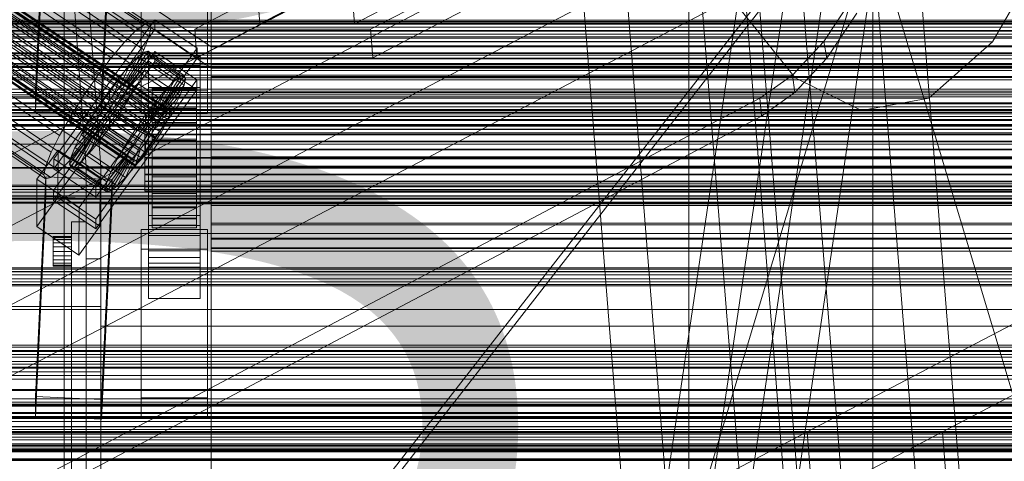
# Model space of a CAD drawing. Header units: millimetres. Extents: x -4738 to 65662, y -68080 to 6847.
# Tile 270 of 656: x -182 to 86, y -33845 to -33725. Entities that reach past the tile are written whole.
import ezdxf

# ---------------------------------------------------------------- set-up
doc = ezdxf.new("R2010")
doc.units = ezdxf.units.MM
for name, color, linetype, lineweight in [('COTAS_O', 1, 'Continuous', 0), ('COTAS_P', 1, 'Continuous', 0), ('frontal_briquetadora', 7, 'Continuous', 0), ('frontal_C01', 7, 'Continuous', 0), ('frontal_C02', 7, 'Continuous', 0), ('frontal_C03', 7, 'Continuous', 0), ('frontal_C10', 7, 'Continuous', 0), ('frontal_dosificador', 7, 'Continuous', 0), ('frontal_mezcladora', 7, 'Continuous', 0), ('frontal_secador', 7, 'Continuous', 0)]:
    doc.layers.add(name, color=color, linetype=linetype, lineweight=lineweight)
doc.dimstyles.new('R19_100', dxfattribs={"dimtxt": 250, "dimasz": 150, "dimexe": 150, "dimexo": 80, "dimgap": 100, "dimtad": 1, "dimtih": 1, "dimtoh": 1, "dimdsep": 46, "dimcen": 0.09, "dimadec": 0, "dimazin": 0, "dimtfac": 1, "dimtdec": 4, "dimtofl": 0, "dimtmove": 0, "dimatfit": 3, "dimfxl": 1, "dimtolj": 1, "dimtzin": 0, "dimarcsym": 0})

# ---------------------------------------------------------------- blocks, each defined once
blk = doc.blocks.new('DIM_R30_48')
at = {"layer": 'COTAS_O'}
for p, q in [((-1725, -33700), (-1575, -33655)), ((1725, -33700), (1575, -33655)), ((-1725, -34400), (-1725, -33700)), ((-1725, -33700), (1725, -33700)), ((-1725, -33700), (-1575, -33745)), ((1725, -33700), (1575, -33745)), ((1725, -34400), (1725, -33700))]:
    blk.add_line(p, q, dxfattribs=at)
blk.add_text('3450 O', height=250, dxfattribs=at).set_placement((0, -33600))
blk = doc.blocks.new('DIM_R30_49')
at = {"layer": 'COTAS_P'}
for p, q in [((-150, -32300), (550, -32300)), ((550, -32300), (505, -32450)), ((550, -34900), (550, -32300)), ((550, -32300), (595, -32450)), ((550, -34900), (505, -34750)), ((550, -34900), (595, -34750)), ((-150, -34900), (550, -34900))]:
    blk.add_line(p, q, dxfattribs=at)
blk.add_text('2600 P', height=250, rotation=90, dxfattribs=at).set_placement((450, -33600))
blk = doc.blocks.new('DIM_R30_51')
at = {"layer": 'COTAS_O'}
for p, q in [((-650, -33700), (50, -33700)), ((50, -33700), (5, -33850)), ((50, -34900), (50, -33700)), ((50, -33700), (95, -33850)), ((50, -34900), (5, -34750)), ((50, -34900), (95, -34750)), ((-650, -34900), (50, -34900))]:
    blk.add_line(p, q, dxfattribs=at)
blk.add_text('1200 O', height=250, rotation=90, dxfattribs=at).set_placement((-50, -34300))

msp = doc.modelspace()

# ---------------------------------------------------------------- linework, layer by layer
at = {"layer": 'frontal_briquetadora'}
for p, q in [((-164, -33765), (-171, -33670)), ((-160, -33765), (-167, -33670)), ((-164, -33765), (-160, -33765)), ((-164, -33920), (-164, -33765)), ((-164, -33790), (-164, -33765)), ((200, -33765), (-160, -33765)), ((-160, -33920), (-160, -33765)), ((-160, -33790), (-160, -33765)), ((200, -33775.055), (-160, -33775.055)), ((-160, -33775.055), (-160, -33778.229)), ((-160, -33777.753), (-160, -33775.055)), ((-160, -33781.33), (-160, -33775.701)), ((-160, -33775.701), (-160, -33775.882)), ((-160, -33775.882), (-160, -33781.854)), ((-160, -33786.061), (-160, -33777.753)), ((-168, -33780), (-164, -33780)), ((-168, -33875), (-168, -33780)), ((-164, -33875), (-164, -33780)), ((-160, -33778.229), (-160, -33786.965)), ((-160, -33792.217), (-160, -33781.33)), ((-160, -33781.854), (-160, -33793.034)), ((-173, -33784.196), (-173, -33784)), ((-173, -33784), (-168, -33784)), ((-173, -33784.764), (-173, -33784.196)), ((-173, -33784.196), (-168, -33784.196)), ((-173, -33785.649), (-173, -33784.764)), ((-173, -33784.764), (-168, -33784.764)), ((-173, -33786.764), (-173, -33785.649)), ((-173, -33785.649), (-168, -33785.649)), ((-168, -33784.196), (-168, -33784)), ((-168, -33784.764), (-168, -33784.196)), ((-168, -33785.649), (-168, -33784.764)), ((-168, -33786.764), (-168, -33785.649)), ((-173, -33788), (-173, -33786.764)), ((-173, -33786.764), (-168, -33786.764)), ((-173, -33789.236), (-173, -33788)), ((-168, -33788), (-173, -33788)), ((-168, -33788), (-168, -33786.764)), ((-168, -33788), (-168, -33789.236)), ((-160, -33799.164), (-160, -33786.061)), ((-160, -33786.965), (-160, -33800.407)), ((-173, -33789.236), (-173, -33790.351)), ((-173, -33789.236), (-168, -33789.236)), ((-173, -33790.351), (-173, -33791.236)), ((-173, -33790.351), (-168, -33790.351)), ((-168, -33789.236), (-168, -33790.351)), ((-168, -33790.351), (-168, -33791.236)), ((-164, -33790), (-160, -33790)), ((-173, -33791.236), (-173, -33791.804)), ((-173, -33791.236), (-168, -33791.236)), ((-173, -33791.804), (-173, -33792)), ((-173, -33791.804), (-168, -33791.804)), ((-173, -33792), (-168, -33792)), ((-168, -33791.236), (-168, -33791.804)), ((-168, -33791.804), (-168, -33792)), ((-160, -33807.297), (-160, -33792.217)), ((-160, -33793.034), (-160, -33808.326)), ((-160, -33815.779), (-160, -33799.164)), ((-160, -33800.407), (-160, -33817.241)), ((-160, -33803.052), (-210, -33803.052)), ((-160, -33803.052), (-160, -33806.399)), ((-160, -33806.043), (-160, -33803.052)), ((-160, -33803.946), (-160, -33803.763)), ((-160, -33803.763), (-160, -33809.778)), ((-160, -33810.289), (-160, -33803.946)), ((-160, -33814.779), (-160, -33806.043)), ((-160, -33806.399), (-160, -33815.42)), ((-160, -33825.094), (-160, -33807.297)), ((200, -33808.326), (-160, -33808.326)), ((-160, -33808.326), (-160, -33826.235)), ((-160, -33809.778), (-160, -33820.797)), ((-160, -33821.536), (-160, -33810.289)), ((-160, -33827.53), (-160, -33814.779)), ((-160, -33815.42), (-160, -33828.329)), ((-160, -33834.281), (-160, -33815.779)), ((-160, -33817.241), (-160, -33835.819)), ((-160, -33820.797), (-210, -33820.797)), ((-160, -33820.797), (-160, -33834.64)), ((-160, -33835.46), (-160, -33821.536)), ((-160, -33843.865), (-160, -33825.094)), ((-160, -33826.235), (-160, -33845.006)), ((-160, -33841.77), (-160, -33827.53)), ((-160, -33828.329), (-160, -33842.57)), ((-160, -33852.858), (-160, -33834.281)), ((-160, -33834.64), (-160, -33848.563)), ((-160, -33849.302), (-160, -33835.46)), ((-160, -33835.819), (-160, -33854.32)), ((-160, -33854.679), (-160, -33841.77)), ((-160, -33842.57), (-160, -33855.32)), ((-160, -33861.773), (-160, -33843.865)), ((-160, -33845.006), (-160, -33862.803))]:
    msp.add_line(p, q, dxfattribs=at)
at = {"layer": 'frontal_C01'}
for p, q in [((-130, -33732.352), (-130, -33571.569)), ((0, -33732.352), (0, -33571.569)), ((-130, -33577.349), (-130, -33738.133)), ((0, -33577.349), (0, -33738.133)), ((-332.629, -33602.02), (-148.32, -33726.355)), ((-331.181, -33601.67), (-146.872, -33726.005)), ((-330.692, -33602.76), (-146.383, -33727.095)), ((-356.348, -33606.11), (-142.549, -33750.338)), ((-355.53, -33605.485), (-141.731, -33749.713)), ((-355.017, -33605.361), (-141.218, -33749.589)), ((-354.844, -33605.747), (-141.045, -33749.975)), ((-334.938, -33603.785), (-150.629, -33728.12)), ((-331.197, -33605.215), (-146.887, -33729.55)), ((-358.659, -33608.664), (-144.861, -33752.892)), ((-357.415, -33607.194), (-143.617, -33751.423)), ((-355.541, -33607.911), (-141.742, -33752.14)), ((-355.022, -33606.617), (-141.224, -33750.845)), ((-337.95, -33606.845), (-153.641, -33731.18)), ((-332.659, -33608.868), (-148.35, -33733.203)), ((-146.196, -33754.647), (-359.995, -33610.418)), ((-357.434, -33611.397), (-143.635, -33755.626)), ((-356.363, -33609.542), (-142.565, -33753.77)), ((-341.461, -33610.992), (-157.152, -33735.327)), ((-362.578, -33614.292), (-148.779, -33758.52)), ((-361.332, -33612.338), (-147.533, -33756.566)), ((-358.68, -33613.352), (-144.881, -33757.58)), ((-334.981, -33613.47), (-150.672, -33737.804)), ((-363.648, -33616.148), (-149.85, -33760.376)), ((-360.017, -33615.271), (-146.218, -33759.5)), ((-160.922, -33740.278), (-345.231, -33615.943)), ((-364.989, -33619.073), (-151.191, -33763.301)), ((-364.471, -33617.778), (-150.672, -33762.007)), ((-363.664, -33619.579), (-149.865, -33763.808)), ((-362.596, -33618.495), (-148.798, -33762.723)), ((-361.352, -33617.026), (-147.554, -33761.254)), ((-338.003, -33618.707), (-153.694, -33743.041)), ((-365.168, -33619.942), (-151.369, -33764.171)), ((-364.995, -33620.329), (-151.196, -33764.557)), ((-364.482, -33620.205), (-150.683, -33764.433)), ((-349.002, -33621.361), (-164.693, -33745.696)), ((-341.52, -33624.222), (-157.211, -33748.557)), ((-352.519, -33626.876), (-168.21, -33751.211)), ((-345.291, -33629.64), (-160.982, -33753.975)), ((-355.541, -33632.113), (-171.232, -33756.448)), ((-349.061, -33634.591), (-164.752, -33758.926)), ((-357.863, -33636.715), (-173.554, -33761.05)), ((-359.326, -33640.368), (-175.016, -33764.703)), ((-352.572, -33638.738), (-168.263, -33763.073)), ((-359.83, -33642.823), (-175.521, -33767.158)), ((-357.893, -33643.563), (-173.584, -33767.898)), ((-355.584, -33641.798), (-171.275, -33766.133)), ((-359.341, -33643.913), (-175.032, -33768.247)), ((-130, -33732.352), (-228.298, -33666.04)), ((-228.298, -33671.821), (-130, -33738.133)), ((-172.809, -33762.838), (-145.277, -33724.984)), ((-150.629, -33728.12), (-148.32, -33726.355)), ((-148.32, -33726.355), (-146.872, -33726.005)), ((-146.872, -33726.005), (-146.383, -33727.095)), ((-145.289, -33727.68), (-145.277, -33724.984)), ((-145.277, -33724.984), (-133.809, -33732.72)), ((-145.289, -33727.68), (-172.821, -33765.534)), ((-153.641, -33731.18), (-150.629, -33728.12)), ((-146.383, -33727.095), (-146.887, -33729.55)), ((-133.821, -33735.416), (-145.289, -33727.68)), ((-157.152, -33735.327), (-153.641, -33731.18)), ((-146.887, -33729.55), (-148.35, -33733.203)), ((-450, -33734.629), (450, -33734.629)), ((-172.847, -33771.466), (-145.315, -33733.611)), ((-133.809, -33732.72), (-161.341, -33770.574)), ((-153.199, -33741.977), (-148.226, -33733.799)), ((-152.686, -33741.853), (-147.143, -33733.537)), ((-152.513, -33742.239), (-146.777, -33734.353)), ((-148.35, -33733.203), (-150.672, -33737.804)), ((-148.226, -33733.799), (-149.953, -33735.119)), ((-147.143, -33733.537), (-148.226, -33733.799)), ((-148.226, -33733.799), (-138.396, -33740.43)), ((-147.155, -33736.189), (-146.777, -33734.353)), ((-147.143, -33733.537), (-137.313, -33740.169)), ((-146.777, -33734.353), (-147.143, -33733.537)), ((-147, -33737.478), (-147, -33734.782)), ((-147, -33734.782), (-133, -33734.782)), ((-147, -33781.004), (-147, -33734.782)), ((-146.777, -33734.353), (-136.948, -33740.984)), ((-145.327, -33736.307), (-145.315, -33733.611)), ((-145.315, -33733.611), (-133.847, -33741.348)), ((-133.809, -33732.72), (-133.821, -33735.416)), ((-133, -33734.782), (-133, -33737.478)), ((-133, -33734.782), (-133, -33781.004)), ((-130, -33994.965), (-130, -33732.352)), ((0, -33732.352), (-130, -33732.352)), ((0, -33994.965), (0, -33732.352)), ((130, -33732.352), (0, -33732.352)), ((-145.327, -33736.307), (-172.859, -33774.162)), ((-161.353, -33773.271), (-133.821, -33735.416)), ((-160.922, -33740.278), (-157.152, -33735.327)), ((-155.085, -33743.686), (-152.207, -33737.408)), ((-152.207, -33737.408), (-154.833, -33740.51)), ((-154.017, -33742.602), (-149.953, -33735.119)), ((-152.692, -33743.109), (-147.155, -33736.189)), ((-149.953, -33735.119), (-152.207, -33737.408)), ((-152.207, -33737.408), (-142.377, -33744.039)), ((-149.953, -33735.119), (-140.123, -33741.75)), ((-148.249, -33738.921), (-147.155, -33736.189)), ((-147.155, -33736.189), (-137.325, -33742.82)), ((-133, -33737.478), (-147, -33737.478)), ((-147, -33737.478), (-147, -33783.701)), ((-133.859, -33744.044), (-145.327, -33736.307)), ((-133, -33783.701), (-133, -33737.478)), ((-130, -33738.133), (-130, -33737.194)), ((-130, -33737.194), (-130, -33737.986)), ((-130, -33737.194), (130, -33737.194)), ((-150.672, -33737.804), (-153.694, -33743.041)), ((-153.21, -33744.403), (-148.249, -33738.921)), ((-149.985, -33742.364), (-148.249, -33738.921)), ((-148.249, -33738.921), (-138.419, -33745.553)), ((-137.313, -33740.169), (-142.856, -33748.484)), ((-138.396, -33740.43), (-137.313, -33740.169)), ((-137.313, -33740.169), (-136.948, -33740.984)), ((-130, -33737.986), (-130, -33740.454)), ((-130, -33737.986), (130, -33737.986)), ((-130, -33738.133), (-130, -34000.746)), ((-130, -33738.133), (0, -33738.133)), ((-130, -33740.739), (-130, -33738.133)), ((-130, -33738.133), (130, -33738.133)), ((0, -33738.133), (0, -34000.746)), ((0, -33738.133), (130, -33738.133)), ((-164.693, -33745.696), (-160.922, -33740.278)), ((-133.847, -33741.348), (-161.379, -33779.202)), ((-154.833, -33740.51), (-157.653, -33744.214)), ((-156.329, -33745.156), (-154.833, -33740.51)), ((-155.085, -33743.686), (-154.017, -33742.602)), ((-154.833, -33740.51), (-145.003, -33747.142)), ((-154.033, -33746.034), (-149.985, -33742.364)), ((-154.017, -33742.602), (-153.199, -33741.977)), ((-144.188, -33749.233), (-154.017, -33742.602)), ((-153.199, -33741.977), (-152.686, -33741.853)), ((-143.369, -33748.608), (-153.199, -33741.977)), ((-152.513, -33742.239), (-152.692, -33743.109)), ((-142.856, -33748.484), (-152.686, -33741.853)), ((-152.686, -33741.853), (-152.513, -33742.239)), ((-142.683, -33748.87), (-152.513, -33742.239)), ((-152.246, -33746.281), (-149.985, -33742.364)), ((-149.985, -33742.364), (-140.156, -33748.995)), ((-140.123, -33741.75), (-144.188, -33749.233)), ((-138.396, -33740.43), (-143.369, -33748.608)), ((-137.325, -33742.82), (-142.862, -33749.74)), ((-136.948, -33740.984), (-142.683, -33748.87)), ((-142.377, -33744.039), (-140.123, -33741.75)), ((-140.123, -33741.75), (-138.396, -33740.43)), ((-137.325, -33742.82), (-138.419, -33745.553)), ((-136.948, -33740.984), (-137.325, -33742.82)), ((-133.847, -33741.348), (-133.859, -33744.044)), ((-130, -33740.454), (-130, -33744.432)), ((-130, -33740.454), (130, -33740.454)), ((-130, -33744.834), (-130, -33740.739)), ((-130, -33740.739), (130, -33740.739)), ((-161.391, -33781.898), (-133.859, -33744.044)), ((-157.653, -33744.214), (-160.474, -33748.267)), ((-157.653, -33744.214), (-157.665, -33746.91)), ((-157.665, -33746.91), (-156.329, -33745.156)), ((-147.823, -33750.845), (-157.653, -33744.214)), ((-153.694, -33743.041), (-157.211, -33748.557)), ((-156.329, -33745.156), (-155.085, -33743.686)), ((-146.499, -33751.787), (-156.329, -33745.156)), ((-145.255, -33750.318), (-155.085, -33743.686)), ((-153.21, -33744.403), (-154.033, -33746.034)), ((-152.692, -33743.109), (-153.21, -33744.403)), ((-143.38, -33751.034), (-153.21, -33744.403)), ((-142.862, -33749.74), (-152.692, -33743.109)), ((-147, -33746.106), (-147, -33743.41)), ((-147, -33743.41), (-133, -33743.41)), ((-147, -33789.632), (-147, -33743.41)), ((-146, -33753.593), (-146, -33743.593)), ((-146, -33743.593), (-146, -33744.186)), ((-146, -33743.593), (-134, -33743.593)), ((-146, -33744.296), (-146, -33743.593)), ((-146, -33753.873), (-146, -33744.186)), ((-146, -33744.186), (-146, -33746.032)), ((-146, -33744.186), (-134, -33744.186)), ((-146, -33753.925), (-146, -33744.296)), ((-146, -33744.296), (-134, -33744.296)), ((-146, -33746.245), (-146, -33744.296)), ((-142.377, -33744.039), (-145.255, -33750.318)), ((-145.003, -33747.142), (-142.377, -33744.039)), ((-138.419, -33745.553), (-143.38, -33751.034)), ((-138.419, -33745.553), (-140.156, -33748.995)), ((-134, -33744.186), (-134, -33743.593)), ((-134, -33743.593), (-134, -33753.593)), ((-134, -33743.593), (-134, -33744.296)), ((-134, -33746.032), (-134, -33744.186)), ((-134, -33744.186), (-134, -33753.873)), ((-134, -33744.296), (-134, -33753.925)), ((-134, -33744.296), (-134, -33746.245)), ((-133, -33743.41), (-133, -33746.106)), ((-133, -33743.41), (-133, -33789.632)), ((-130, -33744.432), (-130, -33749.647)), ((-130, -33744.432), (130, -33744.432)), ((-130, -33750.139), (-130, -33744.834)), ((-130, -33744.834), (130, -33744.834)), ((-168.21, -33751.211), (-164.693, -33745.696)), ((-160.474, -33748.267), (-163.105, -33752.392)), ((-159.001, -33748.83), (-160.474, -33748.267)), ((-160.474, -33748.267), (-150.644, -33754.898)), ((-159.001, -33748.83), (-157.665, -33746.91)), ((-157.665, -33746.91), (-147.835, -33753.541)), ((-155.103, -33747.889), (-156.35, -33749.844)), ((-154.033, -33746.034), (-155.103, -33747.889)), ((-155.103, -33747.889), (-152.246, -33746.281)), ((-145.274, -33754.52), (-155.103, -33747.889)), ((-154.877, -33750.407), (-152.246, -33746.281)), ((-144.203, -33752.665), (-154.033, -33746.034)), ((-152.246, -33746.281), (-142.416, -33752.912)), ((-147.823, -33750.845), (-145.003, -33747.142)), ((-133, -33746.106), (-147, -33746.106)), ((-147, -33746.106), (-147, -33792.328)), ((-145.003, -33747.142), (-146.499, -33751.787)), ((-146, -33754.748), (-146, -33746.032)), ((-146, -33746.032), (-146, -33749.008)), ((-146, -33746.032), (-134, -33746.032)), ((-146, -33754.849), (-146, -33746.245)), ((-146, -33746.245), (-134, -33746.245)), ((-146, -33749.308), (-146, -33746.245)), ((-134, -33749.008), (-134, -33746.032)), ((-134, -33746.032), (-134, -33754.748)), ((-134, -33746.245), (-134, -33754.849)), ((-134, -33746.245), (-134, -33749.308)), ((-133, -33792.328), (-133, -33746.106)), ((-160.247, -33750.784), (-163.105, -33752.392)), ((-161.318, -33752.64), (-160.247, -33750.784)), ((-157.211, -33748.557), (-160.982, -33753.975)), ((-160.247, -33750.784), (-159.001, -33748.83)), ((-150.417, -33757.415), (-160.247, -33750.784)), ((-149.171, -33755.461), (-159.001, -33748.83)), ((-157.698, -33754.459), (-154.877, -33750.407)), ((-156.35, -33749.844), (-157.686, -33751.763)), ((-156.35, -33749.844), (-154.877, -33750.407)), ((-146.52, -33756.475), (-156.35, -33749.844)), ((-154.877, -33750.407), (-145.047, -33757.038)), ((-150.644, -33754.898), (-147.823, -33750.845)), ((-147.835, -33753.541), (-147.823, -33750.845)), ((-145.255, -33750.318), (-146.499, -33751.787)), ((-146, -33756.157), (-146, -33749.008)), ((-146, -33749.008), (-146, -33752.909)), ((-146, -33749.008), (-134, -33749.008)), ((-146, -33756.3), (-146, -33749.308)), ((-146, -33749.308), (-134, -33749.308)), ((-146, -33753.277), (-146, -33749.308)), ((-144.188, -33749.233), (-145.255, -33750.318)), ((-140.156, -33748.995), (-144.203, -33752.665)), ((-143.369, -33748.608), (-144.188, -33749.233)), ((-143.617, -33751.423), (-142.549, -33750.338)), ((-143.38, -33751.034), (-142.862, -33749.74)), ((-142.856, -33748.484), (-143.369, -33748.608)), ((-142.862, -33749.74), (-142.683, -33748.87)), ((-142.683, -33748.87), (-142.856, -33748.484)), ((-142.549, -33750.338), (-141.731, -33749.713)), ((-140.156, -33748.995), (-142.416, -33752.912)), ((-141.224, -33750.845), (-141.742, -33752.14)), ((-141.731, -33749.713), (-141.218, -33749.589)), ((-141.045, -33749.975), (-141.224, -33750.845)), ((-141.218, -33749.589), (-141.045, -33749.975)), ((-134, -33752.909), (-134, -33749.008)), ((-134, -33749.008), (-134, -33756.157)), ((-134, -33749.308), (-134, -33756.3)), ((-134, -33749.308), (-134, -33753.277)), ((-130, -33749.647), (-130, -33755.744)), ((-130, -33749.647), (130, -33749.647)), ((-130, -33756.293), (-130, -33750.139)), ((-130, -33750.139), (130, -33750.139)), ((-171.232, -33756.448), (-168.21, -33751.211)), ((-163.105, -33752.392), (-165.365, -33756.31)), ((-161.318, -33752.64), (-165.365, -33756.31)), ((-163.105, -33752.392), (-153.275, -33759.024)), ((-162.14, -33754.27), (-161.318, -33752.64)), ((-151.488, -33759.271), (-161.318, -33752.64)), ((-159.022, -33753.518), (-160.518, -33758.163)), ((-159.022, -33753.518), (-160.266, -33754.987)), ((-157.686, -33751.763), (-159.022, -33753.518)), ((-149.192, -33760.149), (-159.022, -33753.518)), ((-157.686, -33751.763), (-157.698, -33754.459)), ((-147.856, -33758.394), (-157.686, -33751.763)), ((-147.835, -33753.541), (-149.171, -33755.461)), ((-148, -33753.925), (-148, -33753.593)), ((-148, -33753.593), (-148, -33753.873)), ((-148, -33753.593), (148, -33753.593)), ((-146.499, -33751.787), (-147.835, -33753.541)), ((-146.196, -33754.647), (-144.861, -33752.892)), ((-146, -33758.005), (-146, -33752.909)), ((-146, -33752.909), (-146, -33757.469)), ((-146, -33752.909), (-134, -33752.909)), ((-146, -33758.18), (-146, -33753.277)), ((-146, -33753.277), (-134, -33753.277)), ((-146, -33757.88), (-146, -33753.277)), ((-146, -33753.873), (-146, -33753.593)), ((-134, -33753.593), (-146, -33753.593)), ((-146, -33753.593), (-146, -33753.925)), ((-145.274, -33754.52), (-144.203, -33752.665)), ((-142.416, -33752.912), (-145.274, -33754.52)), ((-142.416, -33752.912), (-145.047, -33757.038)), ((-144.861, -33752.892), (-143.617, -33751.423)), ((-144.203, -33752.665), (-143.38, -33751.034)), ((-141.742, -33752.14), (-142.565, -33753.77)), ((-134, -33757.469), (-134, -33752.909)), ((-134, -33752.909), (-134, -33758.005)), ((-134, -33753.277), (-134, -33758.18)), ((-134, -33753.277), (-134, -33757.88)), ((-134, -33753.593), (-134, -33753.873)), ((-134, -33753.925), (-134, -33753.593)), ((-162.659, -33755.565), (-168.196, -33762.484)), ((-162.14, -33754.27), (-167.102, -33759.752)), ((-165.365, -33756.31), (-167.102, -33759.752)), ((-161.333, -33756.071), (-165.397, -33763.554)), ((-165.365, -33756.31), (-155.535, -33762.941)), ((-160.982, -33753.975), (-164.752, -33758.926)), ((-160.266, -33754.987), (-163.144, -33761.265)), ((-162.837, -33756.434), (-162.659, -33755.565)), ((-162.659, -33755.565), (-162.14, -33754.27)), ((-152.829, -33762.196), (-162.659, -33755.565)), ((-161.333, -33756.071), (-162.151, -33756.697)), ((-152.311, -33760.901), (-162.14, -33754.27)), ((-160.266, -33754.987), (-161.333, -33756.071)), ((-151.503, -33762.703), (-161.333, -33756.071)), ((-160.518, -33758.163), (-157.698, -33754.459)), ((-150.436, -33761.618), (-160.266, -33754.987)), ((-157.698, -33754.459), (-147.868, -33761.091)), ((-153.275, -33759.024), (-150.644, -33754.898)), ((-150.644, -33754.898), (-149.171, -33755.461)), ((-149.171, -33755.461), (-150.417, -33757.415)), ((-148, -33753.873), (-148, -33754.748)), ((-148, -33753.873), (148, -33753.873)), ((-148, -33754.849), (-148, -33753.925)), ((-148, -33753.925), (148, -33753.925)), ((-148, -33754.748), (-148, -33756.157)), ((-148, -33754.748), (148, -33754.748)), ((-148, -33756.3), (-148, -33754.849)), ((-148, -33754.849), (148, -33754.849)), ((-148, -33756.157), (-148, -33758.005)), ((-148, -33756.157), (148, -33756.157)), ((-148, -33758.18), (-148, -33756.3)), ((-148, -33756.3), (148, -33756.3)), ((-147.533, -33756.566), (-146.196, -33754.647)), ((-146.52, -33756.475), (-145.274, -33754.52)), ((-146, -33754.748), (-146, -33753.873)), ((-134, -33753.873), (-146, -33753.873)), ((-134, -33753.925), (-146, -33753.925)), ((-146, -33753.925), (-146, -33754.849)), ((-146, -33756.157), (-146, -33754.748)), ((-134, -33754.748), (-146, -33754.748)), ((-134, -33754.849), (-146, -33754.849)), ((-146, -33754.849), (-146, -33756.3)), ((-146, -33758.005), (-146, -33756.157)), ((-134, -33756.157), (-146, -33756.157)), ((-134, -33756.3), (-146, -33756.3)), ((-146, -33756.3), (-146, -33758.18)), ((-143.635, -33755.626), (-144.881, -33757.58)), ((-142.565, -33753.77), (-143.635, -33755.626)), ((-134, -33753.873), (-134, -33754.748)), ((-134, -33754.849), (-134, -33753.925)), ((-134, -33754.748), (-134, -33756.157)), ((-134, -33756.3), (-134, -33754.849)), ((-134, -33756.157), (-134, -33758.005)), ((-134, -33758.18), (-134, -33756.3)), ((-130, -33755.744), (-130, -33762.308)), ((130, -33755.744), (-130, -33755.744)), ((-130, -33762.877), (-130, -33756.293)), ((-130, -33756.293), (130, -33756.293)), ((-173.554, -33761.05), (-171.232, -33756.448)), ((-162.837, -33756.434), (-168.573, -33764.321)), ((-164.752, -33758.926), (-168.263, -33763.073)), ((-162.664, -33756.821), (-168.208, -33765.136)), ((-162.151, -33756.697), (-167.125, -33764.875)), ((-163.144, -33761.265), (-160.518, -33758.163)), ((-162.664, -33756.821), (-162.837, -33756.434)), ((-153.008, -33763.066), (-162.837, -33756.434)), ((-162.151, -33756.697), (-162.664, -33756.821)), ((-152.835, -33763.452), (-162.664, -33756.821)), ((-152.321, -33763.328), (-162.151, -33756.697)), ((-160.518, -33758.163), (-150.688, -33764.794)), ((-153.275, -33759.024), (-150.417, -33757.415)), ((-150.417, -33757.415), (-151.488, -33759.271)), ((-149.85, -33760.376), (-148.779, -33758.52)), ((-149.192, -33760.149), (-147.856, -33758.394)), ((-148.779, -33758.52), (-147.533, -33756.566)), ((-148, -33758.005), (-148, -33760.166)), ((-148, -33758.005), (148, -33758.005)), ((-148, -33760.36), (-148, -33758.18)), ((-148, -33758.18), (148, -33758.18)), ((-145.047, -33757.038), (-147.868, -33761.091)), ((-147.868, -33761.091), (-147.856, -33758.394)), ((-147.856, -33758.394), (-146.52, -33756.475)), ((-145.047, -33757.038), (-146.52, -33756.475)), ((-144.881, -33757.58), (-146.218, -33759.5)), ((-146, -33757.469), (-146, -33760.166)), ((-134, -33757.469), (-146, -33757.469)), ((-146, -33757.469), (-146, -33762.38)), ((-146, -33760.36), (-146, -33757.88)), ((-146, -33757.88), (-134, -33757.88)), ((-146, -33762.805), (-146, -33757.88)), ((-146, -33760.166), (-146, -33758.005)), ((-134, -33758.005), (-146, -33758.005)), ((-134, -33758.18), (-146, -33758.18)), ((-146, -33758.18), (-146, -33760.36)), ((-134, -33760.166), (-134, -33757.469)), ((-134, -33762.38), (-134, -33757.469)), ((-134, -33757.88), (-134, -33760.36)), ((-134, -33757.88), (-134, -33762.805)), ((-134, -33758.005), (-134, -33760.166)), ((-134, -33760.36), (-134, -33758.18)), ((-177.394, -33768.338), (-171.658, -33760.452)), ((-175.016, -33764.703), (-173.554, -33761.05)), ((-171.715, -33773.393), (-171.658, -33760.452)), ((-171.658, -33760.452), (-160.19, -33768.188)), ((-167.102, -33759.752), (-168.196, -33762.484)), ((-167.102, -33759.752), (-157.272, -33766.383)), ((-165.397, -33763.554), (-163.144, -33761.265)), ((-163.144, -33761.265), (-153.314, -33767.896)), ((-157.272, -33766.383), (-152.311, -33760.901)), ((-155.535, -33762.941), (-153.275, -33759.024)), ((-155.535, -33762.941), (-151.488, -33759.271)), ((-153.314, -33767.896), (-150.436, -33761.618)), ((-152.311, -33760.901), (-152.829, -33762.196)), ((-151.488, -33759.271), (-152.311, -33760.901)), ((-151.503, -33762.703), (-150.436, -33761.618)), ((-150.688, -33764.794), (-149.192, -33760.149)), ((-147.868, -33761.091), (-150.688, -33764.794)), ((-150.672, -33762.007), (-149.85, -33760.376)), ((-150.436, -33761.618), (-149.192, -33760.149)), ((-147.554, -33761.254), (-148.798, -33762.723)), ((-148, -33760.166), (-148, -33762.491)), ((148, -33760.166), (-148, -33760.166)), ((-148, -33762.693), (-148, -33760.36)), ((-148, -33760.36), (148, -33760.36)), ((-146.218, -33759.5), (-147.554, -33761.254)), ((-146, -33760.166), (-134, -33760.166)), ((-146, -33762.491), (-146, -33760.166)), ((-134, -33760.36), (-146, -33760.36)), ((-146, -33760.36), (-146, -33762.693)), ((-134, -33760.166), (-134, -33762.491)), ((-134, -33762.693), (-134, -33760.36)), ((-172.809, -33762.838), (-172.821, -33765.534)), ((-161.341, -33770.574), (-172.809, -33762.838)), ((-168.263, -33763.073), (-171.275, -33766.133)), ((-168.196, -33762.484), (-168.573, -33764.321)), ((-168.573, -33764.321), (-168.208, -33765.136)), ((-168.573, -33764.321), (-158.743, -33770.952)), ((-168.196, -33762.484), (-158.366, -33769.115)), ((-167.125, -33764.875), (-165.397, -33763.554)), ((-165.397, -33763.554), (-155.567, -33770.185)), ((-158.743, -33770.952), (-153.008, -33763.066)), ((-158.378, -33771.767), (-152.835, -33763.452)), ((-158.366, -33769.115), (-152.829, -33762.196)), ((-157.295, -33771.506), (-152.321, -33763.328)), ((-157.272, -33766.383), (-155.535, -33762.941)), ((-155.567, -33770.185), (-151.503, -33762.703)), ((-152.829, -33762.196), (-153.008, -33763.066)), ((-153.008, -33763.066), (-152.835, -33763.452)), ((-152.835, -33763.452), (-152.321, -33763.328)), ((-152.321, -33763.328), (-151.503, -33762.703)), ((-151.369, -33764.171), (-151.191, -33763.301)), ((-151.196, -33764.557), (-151.369, -33764.171)), ((-151.191, -33763.301), (-150.672, -33762.007)), ((-149.865, -33763.808), (-150.683, -33764.433)), ((-148.798, -33762.723), (-149.865, -33763.808)), ((-148, -33762.491), (-148, -33764.824)), ((-148, -33762.491), (148, -33762.491)), ((-148, -33765.019), (-148, -33762.693)), ((-148, -33762.693), (148, -33762.693)), ((-146, -33762.491), (-146, -33762.38)), ((-146, -33762.38), (-146, -33767.304)), ((-146, -33762.38), (-134, -33762.38)), ((-146, -33764.824), (-146, -33762.491)), ((-134, -33762.491), (-146, -33762.491)), ((-146, -33762.693), (-146, -33762.805)), ((-134, -33762.693), (-146, -33762.693)), ((-146, -33762.693), (-146, -33765.019)), ((-146, -33762.805), (-134, -33762.805)), ((-146, -33767.715), (-146, -33762.805)), ((-134, -33767.304), (-134, -33762.38)), ((-134, -33762.38), (-134, -33762.491)), ((-134, -33762.491), (-134, -33764.824)), ((-134, -33762.805), (-134, -33762.693)), ((-134, -33765.019), (-134, -33762.693)), ((-134, -33762.805), (-134, -33767.715)), ((-130, -33762.308), (-130, -33768.891)), ((-130, -33762.308), (130, -33762.308)), ((-130, -33769.44), (-130, -33762.877)), ((-130, -33762.877), (130, -33762.877)), ((-175.521, -33767.158), (-175.016, -33764.703)), ((-171.275, -33766.133), (-173.584, -33767.898)), ((-172.821, -33765.534), (-161.353, -33773.271)), ((-168.208, -33765.136), (-167.125, -33764.875)), ((-168.208, -33765.136), (-158.378, -33771.767)), ((-167.125, -33764.875), (-157.295, -33771.506)), ((-158.366, -33769.115), (-157.272, -33766.383)), ((-150.688, -33764.794), (-153.314, -33767.896)), ((-150.683, -33764.433), (-151.196, -33764.557)), ((-148, -33764.824), (-148, -33767.005)), ((-148, -33764.824), (148, -33764.824)), ((-148, -33767.179), (-148, -33765.019)), ((-148, -33765.019), (148, -33765.019)), ((-148, -33767.005), (-148, -33768.885)), ((-148, -33767.005), (148, -33767.005)), ((-146, -33767.005), (-146, -33764.824)), ((-146, -33764.824), (-146, -33767.304)), ((-134, -33764.824), (-146, -33764.824)), ((-146, -33765.019), (-146, -33767.715)), ((-134, -33765.019), (-146, -33765.019)), ((-146, -33765.019), (-146, -33767.179)), ((-146, -33768.885), (-146, -33767.005)), ((-146, -33767.005), (-146, -33771.907)), ((-134, -33767.005), (-146, -33767.005)), ((-134, -33767.304), (-134, -33764.824)), ((-134, -33764.824), (-134, -33767.005)), ((-134, -33767.715), (-134, -33765.019)), ((-134, -33767.179), (-134, -33765.019)), ((-134, -33771.907), (-134, -33767.005)), ((-134, -33767.005), (-134, -33768.885)), ((-177.811, -33827.483), (-174.943, -33767.694)), ((-177.394, -33768.338), (-177.451, -33781.28)), ((-165.926, -33776.075), (-177.394, -33768.338)), ((-175.032, -33768.247), (-175.521, -33767.158)), ((-173.584, -33767.898), (-175.032, -33768.247)), ((-174.943, -33773.088), (-174.943, -33767.694)), ((-174.943, -33767.694), (-156.962, -33768.494)), ((-160.19, -33768.188), (-165.926, -33776.075)), ((-160.19, -33768.188), (-160.247, -33781.13)), ((-156.962, -33768.494), (-159.83, -33828.283)), ((-158.743, -33770.952), (-158.366, -33769.115)), ((-156.962, -33768.494), (-156.962, -33773.887)), ((-153.314, -33767.896), (-155.567, -33770.185)), ((-148, -33769.027), (-148, -33767.179)), ((-148, -33767.179), (148, -33767.179)), ((-148, -33768.885), (-148, -33770.336)), ((-148, -33768.885), (148, -33768.885)), ((-148, -33770.436), (-148, -33769.027)), ((-148, -33769.027), (148, -33769.027)), ((-146, -33767.179), (-146, -33772.276)), ((-134, -33767.179), (-146, -33767.179)), ((-146, -33767.179), (-146, -33769.027)), ((-146, -33767.304), (-146, -33771.907)), ((-146, -33767.304), (-134, -33767.304)), ((-146, -33767.715), (-134, -33767.715)), ((-146, -33772.276), (-146, -33767.715)), ((-146, -33770.336), (-146, -33768.885)), ((-146, -33768.885), (-146, -33775.876)), ((-134, -33768.885), (-146, -33768.885)), ((-146, -33769.027), (-146, -33776.177)), ((-134, -33769.027), (-146, -33769.027)), ((-146, -33769.027), (-146, -33770.436)), ((-134, -33772.276), (-134, -33767.179)), ((-134, -33769.027), (-134, -33767.179)), ((-134, -33771.907), (-134, -33767.304)), ((-134, -33767.715), (-134, -33772.276)), ((-134, -33775.876), (-134, -33768.885)), ((-134, -33768.885), (-134, -33770.336)), ((-134, -33776.177), (-134, -33769.027)), ((-134, -33770.436), (-134, -33769.027)), ((-130, -33768.891), (-130, -33775.045)), ((-130, -33768.891), (130, -33768.891)), ((-130, -33775.538), (-130, -33769.44)), ((-130, -33769.44), (130, -33769.44)), ((-172.847, -33771.466), (-172.859, -33774.162)), ((-161.379, -33779.202), (-172.847, -33771.466)), ((-161.353, -33773.271), (-161.341, -33770.574)), ((-158.378, -33771.767), (-158.743, -33770.952)), ((-157.295, -33771.506), (-158.378, -33771.767)), ((-155.567, -33770.185), (-157.295, -33771.506)), ((-148, -33770.336), (-148, -33771.259)), ((-148, -33770.336), (148, -33770.336)), ((-148, -33771.311), (-148, -33770.436)), ((-148, -33770.436), (148, -33770.436)), ((-148, -33771.259), (-148, -33771.592)), ((-148, -33771.259), (148, -33771.259)), ((-148, -33771.592), (-148, -33771.311)), ((-148, -33771.311), (148, -33771.311)), ((-148, -33771.592), (148, -33771.592)), ((-146, -33771.259), (-146, -33770.336)), ((-146, -33770.336), (-146, -33778.939)), ((-134, -33770.336), (-146, -33770.336)), ((-146, -33770.436), (-146, -33779.152)), ((-134, -33770.436), (-146, -33770.436)), ((-146, -33770.436), (-146, -33771.311)), ((-146, -33771.592), (-146, -33771.259)), ((-146, -33771.259), (-146, -33780.889)), ((-134, -33771.259), (-146, -33771.259)), ((-146, -33771.311), (-146, -33780.999)), ((-134, -33771.311), (-146, -33771.311)), ((-146, -33771.311), (-146, -33771.592)), ((-146, -33771.592), (-146, -33781.591)), ((-134, -33771.592), (-146, -33771.592)), ((-146, -33771.907), (-146, -33775.876)), ((-146, -33771.907), (-134, -33771.907)), ((-146, -33772.276), (-134, -33772.276)), ((-146, -33776.177), (-146, -33772.276)), ((-134, -33778.939), (-134, -33770.336)), ((-134, -33770.336), (-134, -33771.259)), ((-134, -33779.152), (-134, -33770.436)), ((-134, -33771.311), (-134, -33770.436)), ((-134, -33780.889), (-134, -33771.259)), ((-134, -33771.259), (-134, -33771.592)), ((-134, -33780.999), (-134, -33771.311)), ((-134, -33771.592), (-134, -33771.311)), ((-134, -33781.591), (-134, -33771.592)), ((-134, -33775.876), (-134, -33771.907)), ((-134, -33772.276), (-134, -33776.177)), ((-177.811, -33832.876), (-174.943, -33773.088)), ((-171.715, -33773.393), (-177.451, -33781.28)), ((-156.962, -33773.887), (-174.943, -33773.088)), ((-172.859, -33774.162), (-161.391, -33781.898)), ((-160.247, -33781.13), (-171.715, -33773.393)), ((-159.83, -33833.676), (-156.962, -33773.887)), ((-130, -33775.045), (-130, -33780.351)), ((-130, -33775.045), (130, -33775.045)), ((-165.983, -33789.016), (-165.926, -33776.075)), ((-146, -33775.876), (-146, -33778.939)), ((-146, -33775.876), (-134, -33775.876)), ((-146, -33776.177), (-134, -33776.177)), ((-146, -33779.152), (-146, -33776.177)), ((-134, -33778.939), (-134, -33775.876)), ((-134, -33776.177), (-134, -33779.152)), ((-130, -33780.753), (-130, -33775.538)), ((-130, -33775.538), (130, -33775.538)), ((-161.391, -33781.898), (-161.379, -33779.202)), ((-147, -33791.211), (-147, -33778.27)), ((-147, -33778.27), (-133, -33778.27)), ((-147, -33787.899), (-147, -33778.27)), ((-146, -33778.939), (-146, -33780.889)), ((-146, -33778.939), (-134, -33778.939)), ((-146, -33779.152), (-134, -33779.152)), ((-146, -33780.999), (-146, -33779.152)), ((-134, -33780.889), (-134, -33778.939)), ((-134, -33779.152), (-134, -33780.999)), ((-133, -33778.27), (-133, -33791.211)), ((-133, -33778.27), (-133, -33787.899)), ((-130, -33780.351), (-130, -33784.446)), ((-130, -33780.351), (130, -33780.351)), ((-177.451, -33781.28), (-165.983, -33789.016)), ((-165.983, -33789.016), (-160.247, -33781.13)), ((-149, -33787.437), (-149, -33782.044)), ((-149, -33782.044), (-131, -33782.044)), ((-149, -33827.882), (-149, -33782.044)), ((-133, -33781.004), (-147, -33781.004)), ((-147, -33781.004), (-147, -33783.701)), ((-146, -33780.889), (-146, -33781.591)), ((-146, -33780.889), (-134, -33780.889)), ((-146, -33780.999), (-134, -33780.999)), ((-146, -33781.591), (-146, -33780.999)), ((-146, -33781.591), (-134, -33781.591)), ((-134, -33781.591), (-134, -33780.889)), ((-134, -33780.999), (-134, -33781.591)), ((-133, -33783.701), (-133, -33781.004)), ((-131, -33782.044), (-131, -33787.437)), ((-131, -33782.044), (-131, -33827.882)), ((-130, -33784.73), (-130, -33780.753)), ((-130, -33780.753), (130, -33780.753)), ((-147, -33783.701), (-133, -33783.701)), ((-130, -33784.446), (-130, -33787.052)), ((-130, -33784.446), (130, -33784.446)), ((-130, -33787.199), (-130, -33784.73)), ((-130, -33784.73), (130, -33784.73)), ((-131, -33787.437), (-149, -33787.437)), ((-149, -33833.274), (-149, -33787.437)), ((-133, -33787.899), (-147, -33787.899)), ((-147, -33787.899), (-147, -33800.841)), ((-133, -33800.841), (-133, -33787.899)), ((-131, -33833.274), (-131, -33787.437)), ((-130, -33787.052), (-130, -33787.991)), ((-130, -33787.052), (130, -33787.052)), ((-130, -33787.991), (-130, -33787.199)), ((-130, -33787.199), (130, -33787.199)), ((-130, -33787.991), (130, -33787.991)), ((-133, -33789.632), (-147, -33789.632)), ((-147, -33789.632), (-147, -33792.328)), ((-133, -33792.328), (-133, -33789.632)), ((-133, -33791.211), (-147, -33791.211)), ((-147, -33791.211), (-147, -33800.841)), ((-147, -33792.328), (-133, -33792.328)), ((-133, -33800.841), (-133, -33791.211)), ((-147, -33800.841), (-133, -33800.841)), ((-425, -33822.766), (425, -33822.766)), ((-159.83, -33828.283), (-177.811, -33827.483)), ((-177.811, -33827.483), (-177.811, -33832.876)), ((-159.83, -33833.676), (-159.83, -33828.283)), ((-131, -33827.882), (-149, -33827.882)), ((-149, -33827.882), (-149, -33833.274)), ((-131, -33833.274), (-131, -33827.882)), ((-177.811, -33832.876), (-159.83, -33833.676)), ((-149, -33833.274), (-131, -33833.274)), ((425, -33834.322), (-425, -33834.322)), ((425, -33836.463), (-425, -33836.463))]:
    msp.add_line(p, q, dxfattribs=at)
at = {"layer": 'frontal_C02'}
for p, q in [((-130, -33940.443), (-130, -33649.948)), ((0, -33940.443), (0, -33649.948)), ((-130, -33655.678), (-130, -33946.173)), ((0, -33655.678), (0, -33946.173)), ((-177.811, -33743.94), (-174.943, -33684.674)), ((-156.962, -33685.467), (-159.83, -33744.732)), ((-177.811, -33749.902), (-174.943, -33690.636)), ((-159.83, -33750.695), (-156.962, -33691.429)), ((-149, -33744.335), (-149, -33698.898)), ((-131, -33698.898), (-131, -33744.335)), ((-149, -33750.296), (-149, -33704.859)), ((-131, -33750.296), (-131, -33704.859)), ((-425, -33738.79), (425, -33738.79)), ((-159.83, -33744.732), (-177.811, -33743.94)), ((-177.811, -33743.94), (-177.811, -33749.902)), ((-159.83, -33750.695), (-159.83, -33744.732)), ((-131, -33744.335), (-149, -33744.335)), ((-149, -33744.335), (-149, -33750.296)), ((-131, -33750.296), (-131, -33744.335)), ((425, -33750.245), (-425, -33750.245)), ((-177.811, -33749.902), (-159.83, -33750.695)), ((-149, -33750.296), (-131, -33750.296)), ((425, -33753.931), (-425, -33753.931)), ((-425, -33765.386), (425, -33765.386)), ((-311.15, -33828.995), (311.15, -33828.995)), ((-311.15, -33829.591), (311.15, -33829.591)), ((-311.15, -33830.128), (311.15, -33830.128)), ((-311.15, -33831.876), (311.15, -33831.876)), ((-311.15, -33832.913), (311.15, -33832.913)), ((-311.15, -33835.694), (311.15, -33835.694)), ((-311.15, -33837.161), (311.15, -33837.161)), ((-311.15, -33840.786), (311.15, -33840.786)), ((-311.15, -33842.582), (311.15, -33842.582))]:
    msp.add_line(p, q, dxfattribs=at)
at = {"layer": 'frontal_C03'}
for p, q in [((1250, -33725.118), (-1250, -33725.118)), ((1250, -33725.435), (-1250, -33725.435)), ((1250, -33726.229), (-1250, -33726.229)), ((-1250, -33726.993), (1250, -33726.993)), ((1250, -33728.116), (-1250, -33728.116)), ((1250, -33728.88), (-1250, -33728.88)), ((1250, -33729.674), (-1250, -33729.674)), ((1250, -33729.99), (-1250, -33729.99)), ((1250, -33747.576), (-1250, -33747.576)), ((1250, -33747.892), (-1250, -33747.892)), ((1250, -33748.686), (-1250, -33748.686)), ((-1250, -33749.451), (1250, -33749.451)), ((1250, -33750.573), (-1250, -33750.573)), ((1250, -33751.338), (-1250, -33751.338)), ((1250, -33752.132), (-1250, -33752.132)), ((1250, -33752.448), (-1250, -33752.448)), ((1250, -33770.033), (-1250, -33770.033)), ((1250, -33770.35), (-1250, -33770.35)), ((1250, -33771.144), (-1250, -33771.144)), ((-1250, -33771.908), (1250, -33771.908)), ((1250, -33773.031), (-1250, -33773.031)), ((1250, -33773.795), (-1250, -33773.795)), ((1250, -33774.589), (-1250, -33774.589)), ((1250, -33774.906), (-1250, -33774.906)), ((1250, -33792.491), (-1250, -33792.491)), ((1250, -33792.808), (-1250, -33792.808)), ((1250, -33793.602), (-1250, -33793.602)), ((-1250, -33794.366), (1250, -33794.366)), ((1250, -33795.489), (-1250, -33795.489)), ((1250, -33796.253), (-1250, -33796.253)), ((1250, -33797.047), (-1250, -33797.047)), ((1250, -33797.363), (-1250, -33797.363)), ((1250, -33814.949), (-1250, -33814.949)), ((1250, -33815.265), (-1250, -33815.265)), ((1250, -33816.059), (-1250, -33816.059)), ((-1250, -33816.823), (1250, -33816.823)), ((1250, -33817.946), (-1250, -33817.946)), ((1250, -33818.71), (-1250, -33818.71)), ((1250, -33819.504), (-1250, -33819.504)), ((1250, -33819.821), (-1250, -33819.821)), ((1250, -33825.584), (-1250, -33825.584)), ((1250, -33825.878), (-1250, -33825.878)), ((1250, -33829.043), (-1250, -33829.043)), ((1250, -33829.881), (-1250, -33829.881)), ((1250, -33835.73), (-1250, -33835.73)), ((1250, -33836.983), (-1250, -33836.983)), ((1250, -33837.406), (-1250, -33837.406)), ((1250, -33837.723), (-1250, -33837.723)), ((1250, -33838.517), (-1250, -33838.517)), ((-1250, -33839.281), (1250, -33839.281)), ((1496, -33840.377), (-1496, -33840.377)), ((1496, -33840.495), (-1496, -33840.495)), ((1496, -33841.761), (-1496, -33841.761)), ((1250, -33840.404), (-1250, -33840.404)), ((1250, -33841.168), (-1250, -33841.168)), ((1250, -33841.962), (-1250, -33841.962)), ((1496, -33842.096), (-1496, -33842.096)), ((1496, -33844.435), (-1496, -33844.435)), ((1250, -33842.279), (-1250, -33842.279)), ((-1250, -33844.625), (1250, -33844.625)), ((1496, -33844.937), (-1496, -33844.937))]:
    msp.add_line(p, q, dxfattribs=at)
at = {"layer": 'frontal_C10'}
for p, q in [((-116.761, -33726.1), (-123.661, -33639.798)), ((-97.888, -33639.798), (-90.987, -33726.1)), ((20.667, -33670.154), (-10.387, -33880.354)), ((12.626, -33880.354), (43.68, -33670.154)), ((27.289, -33672.452), (42.173, -33858.594)), ((74.391, -33858.594), (59.507, -33672.452)), ((30.689, -33864.609), (15.805, -33678.466)), ((62.906, -33864.609), (48.022, -33678.466)), ((-28.259, -33679.922), (-487.638, -33920.495)), ((-450.818, -33920.495), (8.561, -33679.922)), ((0.578, -33890.964), (31.632, -33680.764)), ((23.59, -33890.964), (54.645, -33680.764)), ((-18.649, -33696.509), (-3.765, -33882.652)), ((28.453, -33882.652), (13.569, -33696.509)), ((-15.249, -33888.666), (-30.133, -33702.523)), ((16.968, -33888.666), (2.084, -33702.523)), ((82.604, -33730.997), (97.814, -33704.677)), ((-109.971, -33714.718), (-134.471, -33727.549)), ((-86.605, -33727.549), (-62.105, -33714.718)), ((-484.505, -33959.683), (-25.125, -33719.11)), ((-447.685, -33959.683), (11.695, -33719.11)), ((-116.761, -33726.1), (-105.276, -33720.086)), ((-79.502, -33720.086), (-90.987, -33726.1)), ((12.395, -33720.212), (28.907, -33740.763)), ((36.66, -33730.893), (44.589, -33718.996)), ((-133.845, -33735.386), (-109.344, -33722.556)), ((-61.479, -33722.556), (-85.979, -33735.386)), ((45.712, -33723.238), (37.55, -33735.437)), ((-90.987, -33726.1), (-116.761, -33726.1)), ((-134.471, -33727.549), (-86.605, -33727.549)), ((-133.845, -33735.386), (-134.471, -33727.549)), ((-86.605, -33727.549), (-85.979, -33735.386)), ((-469.695, -33730.997), (82.604, -33730.997)), ((-423.589, -33730.893), (36.66, -33730.893)), ((28.193, -33740.043), (36.66, -33730.893)), ((236.978, -33729.854), (32.171, -33837.109)), ((36.66, -33730.893), (37.55, -33735.437)), ((65.25, -33746.346), (82.604, -33730.997)), ((68.991, -33837.109), (273.798, -33729.854)), ((37.55, -33735.437), (-422.698, -33735.437)), ((-85.979, -33735.386), (-133.845, -33735.386)), ((37.55, -33735.437), (28.839, -33744.806)), ((-432.056, -33740.043), (28.193, -33740.043)), ((19.331, -33746.29), (28.193, -33740.043)), ((28.193, -33740.043), (28.839, -33744.806)), ((-523.391, -33740.763), (28.907, -33740.763)), ((28.907, -33740.763), (46.935, -33749.677)), ((28.839, -33744.806), (-431.41, -33744.806)), ((28.839, -33744.806), (19.726, -33751.187)), ((19.331, -33746.29), (-3989.39, -35862.156)), ((-487.049, -33746.346), (65.25, -33746.346)), ((-440.917, -33746.29), (19.331, -33746.29)), ((19.331, -33746.29), (19.726, -33751.187)), ((46.935, -33749.677), (65.25, -33746.346)), ((-505.364, -33749.677), (46.935, -33749.677)), ((-3988.995, -35867.053), (19.726, -33751.187)), ((19.726, -33751.187), (-440.523, -33751.187)), ((32.171, -33837.109), (-13.767, -33861.166)), ((23.053, -33861.166), (68.991, -33837.109)), ((32.171, -33837.109), (68.991, -33837.109)), ((36.088, -33886.094), (32.171, -33837.109)), ((68.991, -33837.109), (72.908, -33886.094))]:
    msp.add_line(p, q, dxfattribs=at)
at = {"layer": 'frontal_dosificador'}
msp.add_line((-170, -33900), (-170, -32340), dxfattribs=at)
at = {"layer": 'frontal_mezcladora'}
for p, q in [((-650, -33730), (650, -33730)), ((-625, -33730), (625, -33730))]:
    msp.add_line(p, q, dxfattribs=at)
at = {"layer": 'frontal_secador'}
for p, q in [((413, -33215), (-431.48, -34297.08)), ((407, -33225), (-422.12, -34288.52)), ((1320, -33726), (-1320, -33726)), ((1250, -33725.859), (-1250, -33725.859)), ((-1250, -33726), (1250, -33726)), ((1320, -33727.929), (-1320, -33727.929)), ((-1320, -33730), (1320, -33730)), ((1320, -33732.071), (-1320, -33732.071)), ((-1250, -33730), (1250, -33730)), ((1320, -33734), (-1320, -33734)), ((1250, -33734.141), (-1250, -33734.141)), ((1320, -33735.657), (-1320, -33735.657)), ((1320, -33736.928), (-1320, -33736.928)), ((1250, -33737.285), (-1250, -33737.285)), ((1320, -33737.727), (-1320, -33737.727)), ((1320, -33738), (-1320, -33738)), ((1250, -33738), (-1250, -33738)), ((1250, -33741.314), (-1250, -33741.314)), ((1250, -33743.856), (-1250, -33743.856)), ((1250, -33745.455), (-1250, -33745.455)), ((1250, -33746), (-1250, -33746)), ((1360, -33753.5), (-1360, -33753.5)), ((1360, -33754.863), (-1360, -33754.863)), ((1250, -33753.75), (-1250, -33753.75)), ((1360, -33758.859), (-1360, -33758.859)), ((1360, -33765.216), (-1360, -33765.216)), ((1360, -33773.5), (-1360, -33773.5)), ((1250, -33772.924), (-1250, -33772.924)), ((1360, -33783.147), (-1360, -33783.147)), ((-1360, -33793.5), (1360, -33793.5)), ((-1250, -33793.5), (1250, -33793.5)), ((1360, -33803.853), (-1360, -33803.853)), ((1360, -33813.5), (-1360, -33813.5)), ((1250, -33814.076), (-1250, -33814.076)), ((1360, -33821.784), (-1360, -33821.784)), ((1360, -33828.141), (-1360, -33828.141)), ((1360, -33832.137), (-1360, -33832.137)), ((1360, -33833.5), (-1360, -33833.5)), ((1250, -33833.25), (-1250, -33833.25))]:
    msp.add_line(p, q, dxfattribs=at)

# ---------------------------------------------------------------- dimensions: what is measured, and where the dimension line sits
at = {"layer": 'COTAS_O'}
for p1, p2, distance, picture, middle in [((-650, -34900), (-650, -33700), -700, 'DIM_R30_51', (50, -34300)), ((-1725, -34400), (1725, -34400), 700, 'DIM_R30_48', (0, -33700))]:
    dim = msp.add_aligned_dim(p1=p1, p2=p2, distance=distance, text='<> O', dimstyle='R19_100', dxfattribs=at)
    dim.commit()
    dim.dimension.update_dxf_attribs({"geometry": picture, "text_midpoint": middle})
at = {"layer": 'COTAS_P'}
dim = msp.add_aligned_dim(p1=(-150, -34900), p2=(-150, -32300), distance=-700, text='<> P', dimstyle='R19_100', dxfattribs=at)
dim.commit()
dim.dimension.update_dxf_attribs({"geometry": 'DIM_R30_49', "text_midpoint": (550, -33600)})

doc.saveas('drawing.dxf')
